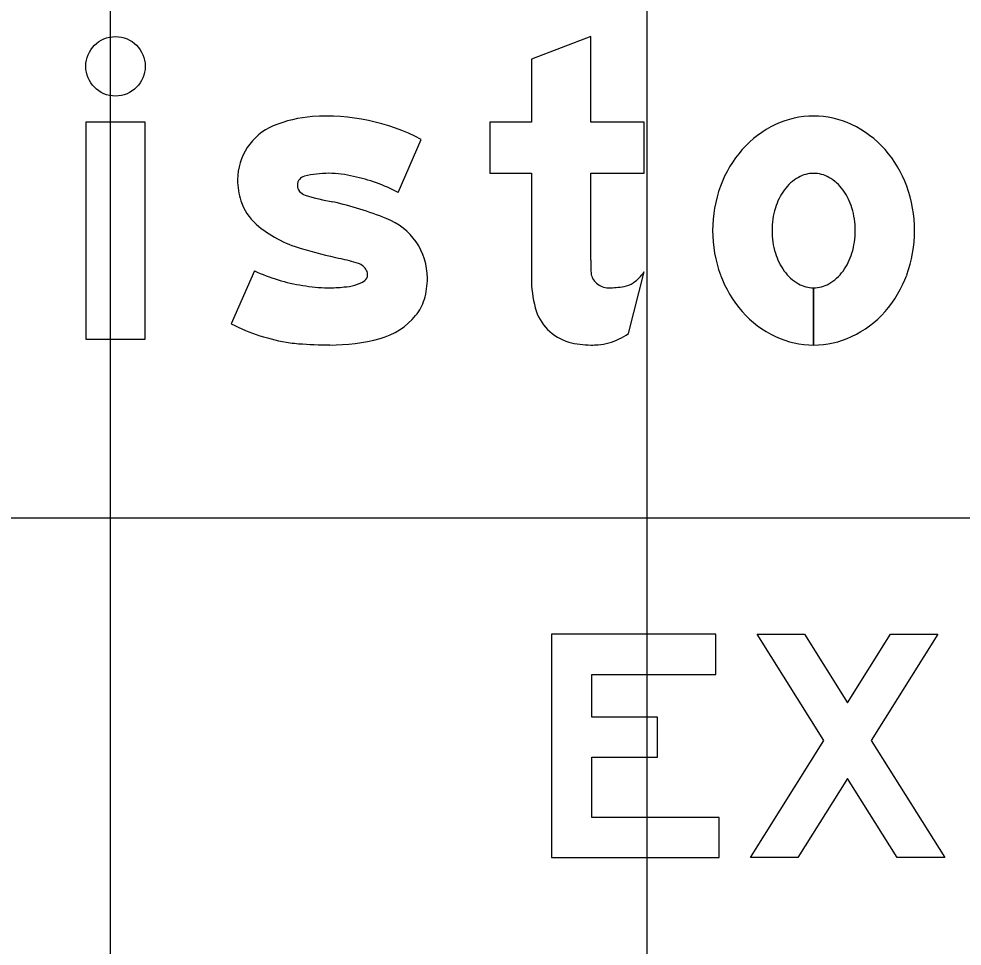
# Model space of a CAD drawing. Extents: x 1797809 to 2198143, y 249608 to 1237864.
# Drawn here: x 2195470.442 to 2195473.957, y 1237203.511 to 1237206.965 of the extents above; entities that cross this region are included whole.
import ezdxf

# ---------------------------------------------------------------- set-up
doc = ezdxf.new("R2010")
doc.units = 0
for name, color, linetype in [('GSBWFILL', 7, 'Continuous'), ('GSCOLORFILL', 7, 'Continuous'), ('GSOUTLINE', 7, 'Continuous'), ('GSSHT', 7, 'Continuous')]:
    doc.layers.add(name, color=color, linetype=linetype)

msp = doc.modelspace()

# ---------------------------------------------------------------- linework, layer by layer
at = {"layer": 'GSBWFILL'}
for p, q in [((2195471.8547, 1237206.3185), (2195471.9407, 1237206.5159)), ((2195471.3194, 1237206.0264), (2195471.2334, 1237205.8291)), ((2195472.7142, 1237205.7929), (2195472.7724, 1237206.0221)), ((2195473.4035, 1237205.9633), (2195473.4035, 1237205.7501)), ((2195473.4036, 1237205.7501), (2195473.4036, 1237205.9633)), ((2195471.2334, 1237205.8291), (2195471.2334, 1237205.8291))]:
    msp.add_line(p, q, dxfattribs=at)
msp.add_lwpolyline([(2195472.5731, 1237206.0657), (2195472.5731, 1237206.3896), (2195472.7724, 1237206.3896), (2195472.7724, 1237206.5805), (2195472.5731, 1237206.5805), (2195472.5731, 1237206.8989), (2195472.3517, 1237206.8149), (2195472.3517, 1237206.5805), (2195472.1967, 1237206.5805), (2195472.1967, 1237206.3896), (2195472.3517, 1237206.3896), (2195472.3517, 1237205.9988)], dxfattribs=at)
for points in [[(2195470.6908, 1237205.7723), (2195470.9123, 1237205.7723), (2195470.9123, 1237206.5805), (2195470.6908, 1237206.5805)], [(2195473.0512, 1237203.9907), (2195472.5767, 1237203.9907), (2195472.5767, 1237204.2146), (2195472.8223, 1237204.2146), (2195472.8223, 1237204.3645), (2195472.5767, 1237204.3645), (2195472.5767, 1237204.5235), (2195473.0387, 1237204.5235), (2195473.0387, 1237204.6734), (2195472.4268, 1237204.6734), (2195472.4268, 1237203.8409), (2195473.0512, 1237203.8409)], [(2195473.7151, 1237203.8409), (2195473.5299, 1237204.1361), (2195473.3447, 1237203.8409), (2195473.1677, 1237203.8409), (2195473.4414, 1237204.277), (2195473.1927, 1237204.6734), (2195473.3696, 1237204.6734), (2195473.5299, 1237204.418), (2195473.6901, 1237204.6734), (2195473.867, 1237204.6734), (2195473.6183, 1237204.277), (2195473.892, 1237203.8409)]]:
    msp.add_lwpolyline(points, close=True, dxfattribs=at)
msp.add_ellipse((2195470.8016, 1237206.7882), major_axis=(0, 0.1107), ratio=0.999996, dxfattribs=at)
for centre, major_axis, ratio, start_param, end_param in [((2195471.5688, 1237206.1401), (0, 0.462), 0.999993, 0.071378, 0.398007), ((2195471.5883, 1237205.8437), (0, 0.759), 0.999993, 5.800291, 6.352301), ((2195473.4035, 1237206.269), (0, 0.3337), 0.999996, 0, 0.438571), ((2195473.4035, 1237206.269), (0, 0.3337), 0.999996, 5.844614, 6.283185), ((2195471.4738, 1237206.3659), (0, 0.217), 0.999993, 0.398006, 1.570796), ((2195473.4246, 1237206.2242), (0, 0.3832), 0.999996, 0.438571, 0.847388), ((2195473.3825, 1237206.2242), (0, 0.3832), 0.999996, 5.435798, 5.844614), ((2195473.4574, 1237206.1952), (0, 0.427), 0.999996, 0.847388, 1.220117), ((2195473.3497, 1237206.1952), (0, 0.427), 0.999996, 5.063069, 5.435798), ((2195471.5128, 1237206.3462), (0, 0.0332), 0.999993, 0.21891, 1.570796), ((2195471.5968, 1237206.0054), (0, 0.3842), 0.999993, 0, 0.239757), ((2195471.5968, 1237206.0258), (0, 0.3638), 0.999993, 6.027142, 6.283185), ((2195471.5712, 1237205.7862), (0, 0.6031), 0.999993, 5.793797, 6.086746), ((2195473.4306, 1237206.2277), (0, 0.169), 0.999996, 0.517724, 0.942), ((2195473.4035, 1237206.2752), (0, 0.1143), 0.999996, 0, 0.517724), ((2195473.4035, 1237206.2752), (0, 0.1143), 0.999996, 5.765461, 6.283185), ((2195473.3765, 1237206.2277), (0, 0.169), 0.999996, 5.341185, 5.765461), ((2195471.516, 1237206.3659), (0, 0.2592), 0.999993, 1.570796, 1.879779), ((2195471.5183, 1237206.3462), (0, 0.0388), 0.999993, 1.570796, 2.88808), ((2195473.5088, 1237206.1764), (0, 0.4817), 0.999996, 1.220117, 1.570796), ((2195473.2983, 1237206.1764), (0, 0.4817), 0.999996, 4.712389, 5.063069), ((2195471.7566, 1237207.0978), (0, 0.8272), 0.999993, 2.83708, 2.965597), ((2195473.4733, 1237206.1967), (0, 0.2217), 0.999996, 0.942, 1.278197), ((2195473.3338, 1237206.1967), (0, 0.2217), 0.999996, 5.004989, 5.341185), ((2195471.4537, 1237206.346), (0, 0.1938), 0.999993, 1.879779, 2.42566), ((2195471.3223, 1237205.0054), (0, 1.3103), 0.999993, 5.901211, 6.060377), ((2195473.5406, 1237206.1764), (0, 0.2921), 0.999996, 1.278197, 1.570796), ((2195473.2665, 1237206.1764), (0, 0.2921), 0.999996, 4.712389, 5.004989), ((2195471.6096, 1237206.5252), (0, 0.4312), 0.999993, 2.42566, 2.869403), ((2195471.7261, 1237205.9988), (0, 0.2381), 0.999993, 4.712389, 5.919951), ((2195473.5088, 1237206.1764), (0, 0.4817), 0.999996, 1.570796, 1.921476), ((2195473.5406, 1237206.1764), (0, 0.2921), 0.999996, 1.570796, 1.863396), ((2195473.2665, 1237206.1764), (0, 0.2921), 0.999996, 4.419789, 4.712389), ((2195473.2983, 1237206.1764), (0, 0.4817), 0.999996, 4.361709, 4.712389), ((2195472.2337, 1237208.6693), (0, 2.6643), 0.999993, 2.860128, 2.916667), ((2195473.4733, 1237206.1561), (0, 0.2217), 0.999996, 1.863396, 2.199593), ((2195473.3338, 1237206.1561), (0, 0.2217), 0.999996, 4.083593, 4.419789), ((2195471.3623, 1237204.9087), (0, 1.1959), 0.999993, 5.990951, 6.04928), ((2195473.9593, 1237206.0657), (0, 1.3862), 0.999997, 1.570796, 1.606005), ((2195471.5975, 1237206.6218), (0, 0.6571), 0.999993, 2.70455, 2.991718), ((2195471.6881, 1237206.0008), (0, 0.0564), 0.999993, 5.20773, 5.944931), ((2195471.7012, 1237206.0107), (0, 0.0402), 0.999993, 4.712389, 5.146352), ((2195472.6267, 1237206.1308), (0, 0.1818), 0.999997, 3.756278, 4.071638), ((2195473.4306, 1237206.1251), (0, 0.169), 0.999996, 2.199593, 2.623869), ((2195473.3765, 1237206.1251), (0, 0.169), 0.999996, 3.659317, 4.083593), ((2195471.6499, 1237206.1162), (0, 0.15), 0.999993, 3.169414, 3.711965), ((2195471.7158, 1237206.0107), (0, 0.0256), 0.999993, 3.769232, 4.712389), ((2195471.6863, 1237205.9988), (0, 0.2779), 0.999993, 4.42655, 4.712389), ((2195472.7814, 1237205.9988), (0, 0.4297), 0.999997, 1.570796, 1.830698), ((2195472.6367, 1237206.0277), (0, 0.0637), 0.999997, 1.74085, 2.407828), ((2195473.4574, 1237206.1576), (0, 0.427), 0.999996, 1.921476, 2.294205), ((2195473.3497, 1237206.1576), (0, 0.427), 0.999996, 3.98898, 4.361709), ((2195471.5929, 1237206.4669), (0, 0.5036), 0.999993, 2.95481, 3.141593), ((2195471.5929, 1237206.5955), (0, 0.6322), 0.999993, 3.141593, 3.238422), ((2195472.6387, 1237206.0299), (0, 0.0667), 0.999997, 2.407828, 3.141593), ((2195472.6387, 1237206.3129), (0, 0.3497), 0.999997, 3.141593, 3.310762), ((2195472.6836, 1237206.0501), (0, 0.083), 0.999997, 3.310762, 3.756278), ((2195473.4035, 1237206.0776), (0, 0.1143), 0.999996, 2.623869, 3.141593), ((2195473.4035, 1237206.0776), (0, 0.1143), 0.999996, 3.142077, 3.659317), ((2195471.7935, 1237205.9673), (0, 0.1661), 0.999993, 4.009587, 4.42655), ((2195472.54, 1237205.9346), (0, 0.1799), 0.999997, 1.830698, 2.869526), ((2195471.7165, 1237206.0288), (0, 0.2647), 0.999993, 3.41426, 4.020407), ((2195473.4246, 1237206.1286), (0, 0.3832), 0.999996, 2.294205, 2.703022), ((2195473.3825, 1237206.1286), (0, 0.3832), 0.999996, 3.580164, 3.98898), ((2195471.5492, 1237206.4357), (0, 0.6839), 0.999993, 2.661561, 2.999689), ((2195472.566, 1237206.0107), (0, 0.2634), 0.999997, 3.427755, 3.738844), ((2195473.4035, 1237206.0838), (0, 0.3337), 0.999996, 2.703022, 3.141593), ((2195473.4035, 1237206.0838), (0, 0.3337), 0.999996, 3.141759, 3.580164), ((2195471.5308, 1237206.3067), (0, 0.5536), 0.999993, 2.999689, 3.056979), ((2195471.6, 1237207.1101), (0, 1.3599), 0.999993, 3.056204, 3.141593), ((2195471.6, 1237206.5029), (0, 0.7528), 0.999993, 3.141593, 3.39368), ((2195472.5731, 1237206.0533), (0, 0.3032), 0.999997, 2.869526, 3.141593), ((2195472.5731, 1237206.1868), (0, 0.4367), 0.999997, 3.141593, 3.205734), ((2195472.5896, 1237205.9306), (0, 0.1799), 0.999997, 3.205734, 3.427755)]:
    msp.add_ellipse(centre, major_axis=major_axis, ratio=ratio, start_param=start_param, end_param=end_param, dxfattribs=at)
at = {"layer": 'GSCOLORFILL'}
for p, q in [((2195471.8547, 1237206.3185), (2195471.9407, 1237206.5159)), ((2195471.3194, 1237206.0264), (2195471.2334, 1237205.8291)), ((2195472.7142, 1237205.7929), (2195472.7724, 1237206.0221)), ((2195473.4035, 1237205.9633), (2195473.4035, 1237205.7501)), ((2195473.4036, 1237205.7501), (2195473.4036, 1237205.9633)), ((2195471.2334, 1237205.8291), (2195471.2334, 1237205.8291))]:
    msp.add_line(p, q, dxfattribs=at)
msp.add_lwpolyline([(2195472.5731, 1237206.0657), (2195472.5731, 1237206.3896), (2195472.7724, 1237206.3896), (2195472.7724, 1237206.5805), (2195472.5731, 1237206.5805), (2195472.5731, 1237206.8989), (2195472.3517, 1237206.8149), (2195472.3517, 1237206.5805), (2195472.1967, 1237206.5805), (2195472.1967, 1237206.3896), (2195472.3517, 1237206.3896), (2195472.3517, 1237205.9988)], dxfattribs=at)
for points in [[(2195470.6908, 1237205.7723), (2195470.9123, 1237205.7723), (2195470.9123, 1237206.5805), (2195470.6908, 1237206.5805)], [(2195473.0512, 1237203.9907), (2195472.5767, 1237203.9907), (2195472.5767, 1237204.2146), (2195472.8223, 1237204.2146), (2195472.8223, 1237204.3645), (2195472.5767, 1237204.3645), (2195472.5767, 1237204.5235), (2195473.0387, 1237204.5235), (2195473.0387, 1237204.6734), (2195472.4268, 1237204.6734), (2195472.4268, 1237203.8409), (2195473.0512, 1237203.8409)], [(2195473.7151, 1237203.8409), (2195473.5299, 1237204.1361), (2195473.3447, 1237203.8409), (2195473.1677, 1237203.8409), (2195473.4414, 1237204.277), (2195473.1927, 1237204.6734), (2195473.3696, 1237204.6734), (2195473.5299, 1237204.418), (2195473.6901, 1237204.6734), (2195473.867, 1237204.6734), (2195473.6183, 1237204.277), (2195473.892, 1237203.8409)]]:
    msp.add_lwpolyline(points, close=True, dxfattribs=at)
msp.add_ellipse((2195470.8016, 1237206.7882), major_axis=(0, 0.1107), ratio=0.999996, dxfattribs=at)
for centre, major_axis, ratio, start_param, end_param in [((2195471.5688, 1237206.1401), (0, 0.462), 0.999993, 0.071378, 0.398007), ((2195471.5883, 1237205.8437), (0, 0.759), 0.999993, 5.800291, 6.352301), ((2195473.4035, 1237206.269), (0, 0.3337), 0.999996, 0, 0.438571), ((2195473.4035, 1237206.269), (0, 0.3337), 0.999996, 5.844614, 6.283185), ((2195471.4738, 1237206.3659), (0, 0.217), 0.999993, 0.398006, 1.570796), ((2195473.4246, 1237206.2242), (0, 0.3832), 0.999996, 0.438571, 0.847388), ((2195473.3825, 1237206.2242), (0, 0.3832), 0.999996, 5.435798, 5.844614), ((2195473.4574, 1237206.1952), (0, 0.427), 0.999996, 0.847388, 1.220117), ((2195473.3497, 1237206.1952), (0, 0.427), 0.999996, 5.063069, 5.435798), ((2195471.5128, 1237206.3462), (0, 0.0332), 0.999993, 0.21891, 1.570796), ((2195471.5968, 1237206.0054), (0, 0.3842), 0.999993, 0, 0.239757), ((2195471.5968, 1237206.0258), (0, 0.3638), 0.999993, 6.027142, 6.283185), ((2195471.5712, 1237205.7862), (0, 0.6031), 0.999993, 5.793797, 6.086746), ((2195473.4306, 1237206.2277), (0, 0.169), 0.999996, 0.517724, 0.942), ((2195473.4035, 1237206.2752), (0, 0.1143), 0.999996, 0, 0.517724), ((2195473.4035, 1237206.2752), (0, 0.1143), 0.999996, 5.765461, 6.283185), ((2195473.3765, 1237206.2277), (0, 0.169), 0.999996, 5.341185, 5.765461), ((2195471.516, 1237206.3659), (0, 0.2592), 0.999993, 1.570796, 1.879779), ((2195471.5183, 1237206.3462), (0, 0.0388), 0.999993, 1.570796, 2.88808), ((2195473.5088, 1237206.1764), (0, 0.4817), 0.999996, 1.220117, 1.570796), ((2195473.2983, 1237206.1764), (0, 0.4817), 0.999996, 4.712389, 5.063069), ((2195471.7566, 1237207.0978), (0, 0.8272), 0.999993, 2.83708, 2.965597), ((2195473.4733, 1237206.1967), (0, 0.2217), 0.999996, 0.942, 1.278197), ((2195473.3338, 1237206.1967), (0, 0.2217), 0.999996, 5.004989, 5.341185), ((2195471.4537, 1237206.346), (0, 0.1938), 0.999993, 1.879779, 2.42566), ((2195471.3223, 1237205.0054), (0, 1.3103), 0.999993, 5.901211, 6.060377), ((2195473.5406, 1237206.1764), (0, 0.2921), 0.999996, 1.278197, 1.570796), ((2195473.2665, 1237206.1764), (0, 0.2921), 0.999996, 4.712389, 5.004989), ((2195471.6096, 1237206.5252), (0, 0.4312), 0.999993, 2.42566, 2.869403), ((2195471.7261, 1237205.9988), (0, 0.2381), 0.999993, 4.712389, 5.919951), ((2195473.5088, 1237206.1764), (0, 0.4817), 0.999996, 1.570796, 1.921476), ((2195473.5406, 1237206.1764), (0, 0.2921), 0.999996, 1.570796, 1.863396), ((2195473.2665, 1237206.1764), (0, 0.2921), 0.999996, 4.419789, 4.712389), ((2195473.2983, 1237206.1764), (0, 0.4817), 0.999996, 4.361709, 4.712389), ((2195472.2337, 1237208.6693), (0, 2.6643), 0.999993, 2.860128, 2.916667), ((2195473.4733, 1237206.1561), (0, 0.2217), 0.999996, 1.863396, 2.199593), ((2195473.3338, 1237206.1561), (0, 0.2217), 0.999996, 4.083593, 4.419789), ((2195471.3623, 1237204.9087), (0, 1.1959), 0.999993, 5.990951, 6.04928), ((2195473.9593, 1237206.0657), (0, 1.3862), 0.999997, 1.570796, 1.606005), ((2195471.5975, 1237206.6218), (0, 0.6571), 0.999993, 2.70455, 2.991718), ((2195471.6881, 1237206.0008), (0, 0.0564), 0.999993, 5.20773, 5.944931), ((2195471.7012, 1237206.0107), (0, 0.0402), 0.999993, 4.712389, 5.146352), ((2195472.6267, 1237206.1308), (0, 0.1818), 0.999997, 3.756278, 4.071638), ((2195473.4306, 1237206.1251), (0, 0.169), 0.999996, 2.199593, 2.623869), ((2195473.3765, 1237206.1251), (0, 0.169), 0.999996, 3.659317, 4.083593), ((2195471.6499, 1237206.1162), (0, 0.15), 0.999993, 3.169414, 3.711965), ((2195471.7158, 1237206.0107), (0, 0.0256), 0.999993, 3.769232, 4.712389), ((2195471.6863, 1237205.9988), (0, 0.2779), 0.999993, 4.42655, 4.712389), ((2195472.7814, 1237205.9988), (0, 0.4297), 0.999997, 1.570796, 1.830698), ((2195472.6367, 1237206.0277), (0, 0.0637), 0.999997, 1.74085, 2.407828), ((2195473.4574, 1237206.1576), (0, 0.427), 0.999996, 1.921476, 2.294205), ((2195473.3497, 1237206.1576), (0, 0.427), 0.999996, 3.98898, 4.361709), ((2195471.5929, 1237206.4669), (0, 0.5036), 0.999993, 2.95481, 3.141593), ((2195471.5929, 1237206.5955), (0, 0.6322), 0.999993, 3.141593, 3.238422), ((2195472.6387, 1237206.0299), (0, 0.0667), 0.999997, 2.407828, 3.141593), ((2195472.6387, 1237206.3129), (0, 0.3497), 0.999997, 3.141593, 3.310762), ((2195472.6836, 1237206.0501), (0, 0.083), 0.999997, 3.310762, 3.756278), ((2195473.4035, 1237206.0776), (0, 0.1143), 0.999996, 2.623869, 3.141593), ((2195473.4035, 1237206.0776), (0, 0.1143), 0.999996, 3.142077, 3.659317), ((2195471.7935, 1237205.9673), (0, 0.1661), 0.999993, 4.009587, 4.42655), ((2195472.54, 1237205.9346), (0, 0.1799), 0.999997, 1.830698, 2.869526), ((2195471.7165, 1237206.0288), (0, 0.2647), 0.999993, 3.41426, 4.020407), ((2195473.4246, 1237206.1286), (0, 0.3832), 0.999996, 2.294205, 2.703022), ((2195473.3825, 1237206.1286), (0, 0.3832), 0.999996, 3.580164, 3.98898), ((2195471.5492, 1237206.4357), (0, 0.6839), 0.999993, 2.661561, 2.999689), ((2195472.566, 1237206.0107), (0, 0.2634), 0.999997, 3.427755, 3.738844), ((2195473.4035, 1237206.0838), (0, 0.3337), 0.999996, 2.703022, 3.141593), ((2195473.4035, 1237206.0838), (0, 0.3337), 0.999996, 3.141759, 3.580164), ((2195471.5308, 1237206.3067), (0, 0.5536), 0.999993, 2.999689, 3.056979), ((2195471.6, 1237207.1101), (0, 1.3599), 0.999993, 3.056204, 3.141593), ((2195471.6, 1237206.5029), (0, 0.7528), 0.999993, 3.141593, 3.39368), ((2195472.5731, 1237206.0533), (0, 0.3032), 0.999997, 2.869526, 3.141593), ((2195472.5731, 1237206.1868), (0, 0.4367), 0.999997, 3.141593, 3.205734), ((2195472.5896, 1237205.9306), (0, 0.1799), 0.999997, 3.205734, 3.427755)]:
    msp.add_ellipse(centre, major_axis=major_axis, ratio=ratio, start_param=start_param, end_param=end_param, dxfattribs=at)
at = {"layer": 'GSOUTLINE'}
for p, q in [((2195471.8547, 1237206.3185), (2195471.9407, 1237206.5159)), ((2195471.3194, 1237206.0264), (2195471.2334, 1237205.8291)), ((2195472.7142, 1237205.7929), (2195472.7724, 1237206.0221)), ((2195471.2334, 1237205.8291), (2195471.2334, 1237205.8291))]:
    msp.add_line(p, q, dxfattribs=at)
msp.add_lwpolyline([(2195472.5731, 1237206.0657), (2195472.5731, 1237206.3896), (2195472.7724, 1237206.3896), (2195472.7724, 1237206.5805), (2195472.5731, 1237206.5805), (2195472.5731, 1237206.8989), (2195472.3517, 1237206.8149), (2195472.3517, 1237206.5805), (2195472.1967, 1237206.5805), (2195472.1967, 1237206.3896), (2195472.3517, 1237206.3896), (2195472.3517, 1237205.9988)], dxfattribs=at)
for points in [[(2195470.6908, 1237205.7723), (2195470.9123, 1237205.7723), (2195470.9123, 1237206.5805), (2195470.6908, 1237206.5805)], [(2195473.0512, 1237203.9907), (2195472.5767, 1237203.9907), (2195472.5767, 1237204.2146), (2195472.8223, 1237204.2146), (2195472.8223, 1237204.3645), (2195472.5767, 1237204.3645), (2195472.5767, 1237204.5235), (2195473.0387, 1237204.5235), (2195473.0387, 1237204.6734), (2195472.4268, 1237204.6734), (2195472.4268, 1237203.8409), (2195473.0512, 1237203.8409)], [(2195473.7151, 1237203.8409), (2195473.5299, 1237204.1361), (2195473.3447, 1237203.8409), (2195473.1677, 1237203.8409), (2195473.4414, 1237204.277), (2195473.1927, 1237204.6734), (2195473.3696, 1237204.6734), (2195473.5299, 1237204.418), (2195473.6901, 1237204.6734), (2195473.867, 1237204.6734), (2195473.6183, 1237204.277), (2195473.892, 1237203.8409)]]:
    msp.add_lwpolyline(points, close=True, dxfattribs=at)
msp.add_ellipse((2195470.8016, 1237206.7882), major_axis=(0, 0.1107), ratio=0.999996, dxfattribs=at)
for centre, major_axis, ratio, start_param, end_param in [((2195471.5688, 1237206.1401), (0, 0.462), 0.999993, 0.071378, 0.398007), ((2195471.5883, 1237205.8437), (0, 0.759), 0.999993, 5.800291, 6.352301), ((2195473.4035, 1237206.269), (0, 0.3337), 0.999996, 0, 0.438571), ((2195473.4035, 1237206.269), (0, 0.3337), 0.999996, 5.844614, 6.283185), ((2195471.4738, 1237206.3659), (0, 0.217), 0.999993, 0.398006, 1.570796), ((2195473.4246, 1237206.2242), (0, 0.3832), 0.999996, 0.438571, 0.847388), ((2195473.3825, 1237206.2242), (0, 0.3832), 0.999996, 5.435798, 5.844614), ((2195473.4574, 1237206.1952), (0, 0.427), 0.999996, 0.847388, 1.220117), ((2195473.3497, 1237206.1952), (0, 0.427), 0.999996, 5.063069, 5.435798), ((2195471.5128, 1237206.3462), (0, 0.0332), 0.999993, 0.21891, 1.570796), ((2195471.5968, 1237206.0054), (0, 0.3842), 0.999993, 0, 0.239757), ((2195471.5968, 1237206.0258), (0, 0.3638), 0.999993, 6.027142, 6.283185), ((2195471.5712, 1237205.7862), (0, 0.6031), 0.999993, 5.793797, 6.086746), ((2195473.4306, 1237206.2277), (0, 0.169), 0.999996, 0.517724, 0.942), ((2195473.4035, 1237206.2752), (0, 0.1143), 0.999996, 0, 0.517724), ((2195473.4035, 1237206.2752), (0, 0.1143), 0.999996, 5.765461, 6.283185), ((2195473.3765, 1237206.2277), (0, 0.169), 0.999996, 5.341185, 5.765461), ((2195471.516, 1237206.3659), (0, 0.2592), 0.999993, 1.570796, 1.879779), ((2195471.5183, 1237206.3462), (0, 0.0388), 0.999993, 1.570796, 2.88808), ((2195473.5088, 1237206.1764), (0, 0.4817), 0.999996, 1.220117, 1.570796), ((2195473.2983, 1237206.1764), (0, 0.4817), 0.999996, 4.712389, 5.063069), ((2195471.7566, 1237207.0978), (0, 0.8272), 0.999993, 2.83708, 2.965597), ((2195473.4733, 1237206.1967), (0, 0.2217), 0.999996, 0.942, 1.278197), ((2195473.3338, 1237206.1967), (0, 0.2217), 0.999996, 5.004989, 5.341185), ((2195471.4537, 1237206.346), (0, 0.1938), 0.999993, 1.879779, 2.42566), ((2195471.3223, 1237205.0054), (0, 1.3103), 0.999993, 5.901211, 6.060377), ((2195473.5406, 1237206.1764), (0, 0.2921), 0.999996, 1.278197, 1.570796), ((2195473.2665, 1237206.1764), (0, 0.2921), 0.999996, 4.712389, 5.004989), ((2195471.6096, 1237206.5252), (0, 0.4312), 0.999993, 2.42566, 2.869403), ((2195471.7261, 1237205.9988), (0, 0.2381), 0.999993, 4.712389, 5.919951), ((2195473.5088, 1237206.1764), (0, 0.4817), 0.999996, 1.570796, 1.921476), ((2195473.5406, 1237206.1764), (0, 0.2921), 0.999996, 1.570796, 1.863396), ((2195473.2665, 1237206.1764), (0, 0.2921), 0.999996, 4.419789, 4.712389), ((2195473.2983, 1237206.1764), (0, 0.4817), 0.999996, 4.361709, 4.712389), ((2195472.2337, 1237208.6693), (0, 2.6643), 0.999993, 2.860128, 2.916667), ((2195473.4733, 1237206.1561), (0, 0.2217), 0.999996, 1.863396, 2.199593), ((2195473.3338, 1237206.1561), (0, 0.2217), 0.999996, 4.083593, 4.419789), ((2195471.3623, 1237204.9087), (0, 1.1959), 0.999993, 5.990951, 6.04928), ((2195473.9593, 1237206.0657), (0, 1.3862), 0.999997, 1.570796, 1.606005), ((2195471.5975, 1237206.6218), (0, 0.6571), 0.999993, 2.70455, 2.991718), ((2195471.6881, 1237206.0008), (0, 0.0564), 0.999993, 5.20773, 5.944931), ((2195471.7012, 1237206.0107), (0, 0.0402), 0.999993, 4.712389, 5.146352), ((2195472.6267, 1237206.1308), (0, 0.1818), 0.999997, 3.756278, 4.071638), ((2195473.4306, 1237206.1251), (0, 0.169), 0.999996, 2.199593, 2.623869), ((2195473.3765, 1237206.1251), (0, 0.169), 0.999996, 3.659317, 4.083593), ((2195471.6499, 1237206.1162), (0, 0.15), 0.999993, 3.169414, 3.711965), ((2195471.7158, 1237206.0107), (0, 0.0256), 0.999993, 3.769232, 4.712389), ((2195471.6863, 1237205.9988), (0, 0.2779), 0.999993, 4.42655, 4.712389), ((2195472.7814, 1237205.9988), (0, 0.4297), 0.999997, 1.570796, 1.830698), ((2195472.6367, 1237206.0277), (0, 0.0637), 0.999997, 1.74085, 2.407828), ((2195473.4574, 1237206.1576), (0, 0.427), 0.999996, 1.921476, 2.294205), ((2195473.3497, 1237206.1576), (0, 0.427), 0.999996, 3.98898, 4.361709), ((2195471.5929, 1237206.4669), (0, 0.5036), 0.999993, 2.95481, 3.141593), ((2195471.5929, 1237206.5955), (0, 0.6322), 0.999993, 3.141593, 3.238422), ((2195472.6387, 1237206.0299), (0, 0.0667), 0.999997, 2.407828, 3.141593), ((2195472.6387, 1237206.3129), (0, 0.3497), 0.999997, 3.141593, 3.310762), ((2195472.6836, 1237206.0501), (0, 0.083), 0.999997, 3.310762, 3.756278), ((2195473.4035, 1237206.0776), (0, 0.1143), 0.999996, 2.623869, 3.141593), ((2195473.4035, 1237206.0776), (0, 0.1143), 0.999996, 3.141593, 3.659317), ((2195471.7935, 1237205.9673), (0, 0.1661), 0.999993, 4.009587, 4.42655), ((2195472.54, 1237205.9346), (0, 0.1799), 0.999997, 1.830698, 2.869526), ((2195471.7165, 1237206.0288), (0, 0.2647), 0.999993, 3.41426, 4.020407), ((2195473.4246, 1237206.1286), (0, 0.3832), 0.999996, 2.294205, 2.703022), ((2195473.3825, 1237206.1286), (0, 0.3832), 0.999996, 3.580164, 3.98898), ((2195471.5492, 1237206.4357), (0, 0.6839), 0.999993, 2.661561, 2.999689), ((2195472.566, 1237206.0107), (0, 0.2634), 0.999997, 3.427755, 3.738844), ((2195473.4035, 1237206.0838), (0, 0.3337), 0.999996, 2.703022, 3.141593), ((2195473.4035, 1237206.0838), (0, 0.3337), 0.999996, 3.141593, 3.580164), ((2195471.5308, 1237206.3067), (0, 0.5536), 0.999993, 2.999689, 3.056979), ((2195471.6, 1237207.1101), (0, 1.3599), 0.999993, 3.056204, 3.141593), ((2195471.6, 1237206.5029), (0, 0.7528), 0.999993, 3.141593, 3.39368), ((2195472.5731, 1237206.0533), (0, 0.3032), 0.999997, 2.869526, 3.141593), ((2195472.5731, 1237206.1868), (0, 0.4367), 0.999997, 3.141593, 3.205734), ((2195472.5896, 1237205.9306), (0, 0.1799), 0.999997, 3.205734, 3.427755)]:
    msp.add_ellipse(centre, major_axis=major_axis, ratio=ratio, start_param=start_param, end_param=end_param, dxfattribs=at)
at = {"layer": 'GSSHT'}
for p, q in [((2195470.7834, 1237163.1062), (2195470.7834, 1237223.1062)), ((2195472.7834, 1237163.1062), (2195472.7834, 1237223.1062)), ((2195388.7834, 1237205.1062), (2195518.7834, 1237205.1062))]:
    msp.add_line(p, q, dxfattribs=at)

doc.saveas('drawing.dxf')
